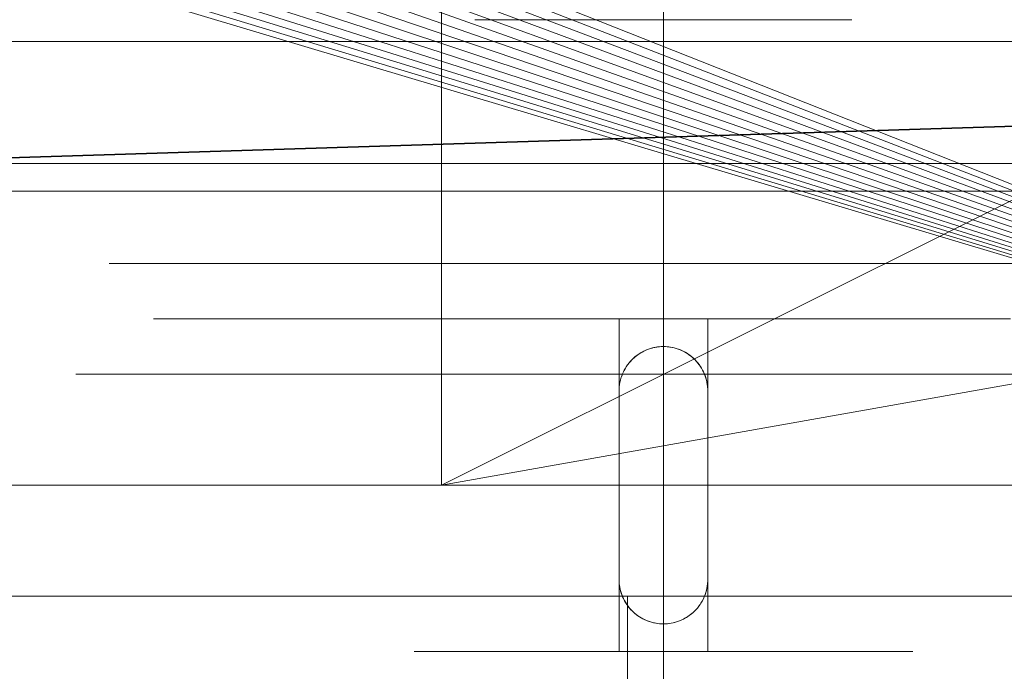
# Model space of a CAD drawing. Header units: millimetres. Extents: x -4738 to 65662, y -68080 to 6847.
# Tile 639 of 656: x 24192 to 24281, y -17807 to -17748. Entities that reach past the tile are written whole.
import ezdxf

# ---------------------------------------------------------------- set-up
doc = ezdxf.new("R2010")
doc.units = ezdxf.units.MM
for name, color, linetype, lineweight in [('COTAS_P', 1, 'Continuous', 0), ('superior_briquetadora', 7, 'Continuous', 0), ('superior_C02', 7, 'Continuous', 0), ('superior_C05', 7, 'Continuous', 0)]:
    doc.layers.add(name, color=color, linetype=linetype, lineweight=lineweight)
doc.dimstyles.new('R19_100', dxfattribs={"dimtxt": 250, "dimasz": 150, "dimexe": 150, "dimexo": 80, "dimgap": 100, "dimtad": 1, "dimtih": 1, "dimtoh": 1, "dimdsep": 46, "dimcen": 0.09, "dimadec": 0, "dimazin": 0, "dimtfac": 1, "dimtdec": 4, "dimtofl": 0, "dimtmove": 0, "dimatfit": 3, "dimfxl": 1, "dimtolj": 1, "dimtzin": 0, "dimarcsym": 0})

# ---------------------------------------------------------------- blocks, each defined once
blk = doc.blocks.new('DIM_R30_33')
at = {"layer": 'COTAS_P'}
for p, q in [((24250.067, -17080), (24400.067, -17035)), ((26750.067, -17080), (26600.067, -17035)), ((24250.067, -17980), (24250.067, -17080)), ((24250.067, -17080), (26750.067, -17080)), ((24250.067, -17080), (24400.067, -17125)), ((26750.067, -17080), (26600.067, -17125)), ((26750.067, -17980), (26750.067, -17080))]:
    blk.add_line(p, q, dxfattribs=at)
blk.add_text('2500 P', height=250, dxfattribs=at).set_placement((25500.067, -16980))

msp = doc.modelspace()

# ---------------------------------------------------------------- linework, layer by layer
at = {"layer": 'superior_briquetadora'}
for p, q in [((24230.067, -17570), (24230.067, -17790)), ((25470.067, -17570), (24230.067, -17790)), ((24230.067, -17790), (24670.067, -17570)), ((24072.067, -17680), (24350.067, -17790)), ((24350.067, -17790), (24071.962, -17682.156)), ((24350.067, -17790), (24071.645, -17684.292)), ((24350.067, -17790), (24071.12, -17686.386)), ((24350.067, -17790), (24070.393, -17688.419)), ((24350.067, -17790), (24069.47, -17690.371)), ((24350.067, -17790), (24068.36, -17692.223)), ((24350.067, -17790), (24067.074, -17693.957)), ((24065.624, -17695.556), (24350.067, -17790)), ((24064.024, -17697.006), (24350.067, -17790)), ((24062.29, -17698.292), (24350.067, -17790)), ((24060.438, -17699.402), (24350.067, -17790)), ((24056.454, -17701.053), (24350.067, -17790)), ((24058.487, -17700.325), (24350.067, -17790)), ((24054.359, -17701.577), (24350.067, -17790)), ((24350.067, -17790), (23870.067, -17790)), ((25830.067, -17790), (23870.067, -17790)), ((23954.067, -17790), (24230.067, -17790)), ((23954.067, -17790), (25456.734, -17790)), ((24230.067, -17790), (24150.067, -17790)), ((24350.067, -17790), (24150.067, -17790)), ((24230.067, -17790), (24670.067, -17790)), ((24230.067, -17790), (25470.067, -17790)), ((24350.067, -17790), (24230.067, -17790)), ((24230.067, -17790), (25456.734, -17790)), ((24179.82, -17800), (24194.567, -17800)), ((24201.817, -17800), (24184.597, -17800)), ((24194.567, -17800), (24209.969, -17800)), ((24219.038, -17800), (24201.817, -17800)), ((24209.969, -17800), (24225.988, -17800)), ((24233.637, -17800), (24219.038, -17800)), ((24225.988, -17800), (24242.581, -17800)), ((24243.392, -17800), (24233.637, -17800)), ((24242.581, -17800), (24259.708, -17800)), ((24246.817, -17800), (24243.392, -17800)), ((24246.817, -18160), (24246.817, -17800)), ((24259.708, -17800), (24277.323, -17800)), ((24277.323, -17800), (24295.381, -17800))]:
    msp.add_line(p, q, dxfattribs=at)
at = {"layer": 'superior_C02'}
for p, q in [((15575.415, -17750), (24634.01, -17750)), ((24635.508, -17750), (15576.913, -17750)), ((23830.921, -17771.702), (24524.933, -17750)), ((24526.711, -17750), (23832.7, -17771.702))]:
    msp.add_line(p, q, dxfattribs=at)
at = {"layer": 'superior_C05'}
for p, q in [((24250.067, -17750), (24250.067, -17744)), ((24233.115, -17748.05), (24233.073, -17748.05)), ((24233.199, -17748.05), (24233.115, -17748.05)), ((24233.326, -17748.05), (24233.199, -17748.05)), ((24233.494, -17748.05), (24233.326, -17748.05)), ((24233.703, -17748.05), (24233.494, -17748.05)), ((24233.953, -17748.05), (24233.703, -17748.05)), ((24234.243, -17748.05), (24233.953, -17748.05)), ((24234.572, -17748.05), (24234.243, -17748.05)), ((24234.94, -17748.05), (24234.572, -17748.05)), ((24235.345, -17748.05), (24234.94, -17748.05)), ((24235.787, -17748.05), (24235.345, -17748.05)), ((24236.265, -17748.05), (24235.787, -17748.05)), ((24236.776, -17748.05), (24236.265, -17748.05)), ((24237.321, -17748.05), (24236.776, -17748.05)), ((24237.898, -17748.05), (24237.321, -17748.05)), ((24237.602, -17748.05), (24237.571, -17748.05)), ((24237.664, -17748.05), (24237.602, -17748.05)), ((24237.757, -17748.05), (24237.664, -17748.05)), ((24237.881, -17748.05), (24237.757, -17748.05)), ((24238.035, -17748.05), (24237.881, -17748.05)), ((24238.505, -17748.05), (24237.898, -17748.05)), ((24238.218, -17748.05), (24238.035, -17748.05)), ((24238.432, -17748.05), (24238.218, -17748.05)), ((24238.674, -17748.05), (24238.432, -17748.05)), ((24239.14, -17748.05), (24238.505, -17748.05)), ((24238.944, -17748.05), (24238.674, -17748.05)), ((24239.242, -17748.05), (24238.944, -17748.05)), ((24239.803, -17748.05), (24239.14, -17748.05)), ((24239.567, -17748.05), (24239.242, -17748.05)), ((24239.918, -17748.05), (24239.567, -17748.05)), ((24240.491, -17748.05), (24239.803, -17748.05)), ((24240.295, -17748.05), (24239.918, -17748.05)), ((24240.695, -17748.05), (24240.295, -17748.05)), ((24241.203, -17748.05), (24240.491, -17748.05)), ((24241.119, -17748.05), (24240.695, -17748.05)), ((24241.565, -17748.05), (24241.119, -17748.05)), ((24241.937, -17748.05), (24241.203, -17748.05)), ((24242.033, -17748.05), (24241.565, -17748.05)), ((24242.691, -17748.05), (24241.937, -17748.05)), ((24242.52, -17748.05), (24242.033, -17748.05)), ((24243.026, -17748.05), (24242.52, -17748.05)), ((24243.464, -17748.05), (24242.691, -17748.05)), ((24243.55, -17748.05), (24243.026, -17748.05)), ((24244.253, -17748.05), (24243.464, -17748.05)), ((24244.089, -17748.05), (24243.55, -17748.05)), ((24244.644, -17748.05), (24244.089, -17748.05)), ((24245.057, -17748.05), (24244.253, -17748.05)), ((24245.212, -17748.05), (24244.644, -17748.05)), ((24245.873, -17748.05), (24245.057, -17748.05)), ((24245.792, -17748.05), (24245.212, -17748.05)), ((24246.383, -17748.05), (24245.792, -17748.05)), ((24246.699, -17748.05), (24245.873, -17748.05)), ((24246.983, -17748.05), (24246.383, -17748.05)), ((24247.534, -17748.05), (24246.699, -17748.05)), ((24247.591, -17748.05), (24246.983, -17748.05)), ((24248.375, -17748.05), (24247.534, -17748.05)), ((24248.204, -17748.05), (24247.591, -17748.05)), ((24248.823, -17748.05), (24248.204, -17748.05)), ((24249.22, -17748.05), (24248.375, -17748.05)), ((24249.444, -17748.05), (24248.823, -17748.05)), ((24250.067, -17748.05), (24249.22, -17748.05)), ((24250.067, -17748.05), (24249.444, -17748.05)), ((24250.067, -17748.05), (24250.915, -17748.05)), ((24250.691, -17748.05), (24250.067, -17748.05)), ((24251.312, -17748.05), (24250.691, -17748.05)), ((24250.915, -17748.05), (24251.76, -17748.05)), ((24251.931, -17748.05), (24251.312, -17748.05)), ((24251.76, -17748.05), (24252.601, -17748.05)), ((24252.544, -17748.05), (24251.931, -17748.05)), ((24253.152, -17748.05), (24252.544, -17748.05)), ((24252.601, -17748.05), (24253.436, -17748.05)), ((24253.752, -17748.05), (24253.152, -17748.05)), ((24253.436, -17748.05), (24254.262, -17748.05)), ((24254.343, -17748.05), (24253.752, -17748.05)), ((24254.262, -17748.05), (24255.078, -17748.05)), ((24254.923, -17748.05), (24254.343, -17748.05)), ((24255.491, -17748.05), (24254.923, -17748.05)), ((24255.078, -17748.05), (24255.882, -17748.05)), ((24256.046, -17748.05), (24255.491, -17748.05)), ((24255.882, -17748.05), (24256.671, -17748.05)), ((24256.585, -17748.05), (24256.046, -17748.05)), ((24257.109, -17748.05), (24256.585, -17748.05)), ((24256.671, -17748.05), (24257.444, -17748.05)), ((24257.615, -17748.05), (24257.109, -17748.05)), ((24257.444, -17748.05), (24258.198, -17748.05)), ((24258.102, -17748.05), (24257.615, -17748.05)), ((24258.57, -17748.05), (24258.102, -17748.05)), ((24258.198, -17748.05), (24258.932, -17748.05)), ((24259.016, -17748.05), (24258.57, -17748.05)), ((24258.932, -17748.05), (24259.644, -17748.05)), ((24259.44, -17748.05), (24259.016, -17748.05)), ((24259.84, -17748.05), (24259.44, -17748.05)), ((24259.644, -17748.05), (24260.332, -17748.05)), ((24260.217, -17748.05), (24259.84, -17748.05)), ((24260.568, -17748.05), (24260.217, -17748.05)), ((24260.332, -17748.05), (24260.995, -17748.05)), ((24260.893, -17748.05), (24260.568, -17748.05)), ((24261.191, -17748.05), (24260.893, -17748.05)), ((24260.995, -17748.05), (24261.63, -17748.05)), ((24261.461, -17748.05), (24261.191, -17748.05)), ((24261.703, -17748.05), (24261.461, -17748.05)), ((24261.63, -17748.05), (24262.237, -17748.05)), ((24261.917, -17748.05), (24261.703, -17748.05)), ((24262.1, -17748.05), (24261.917, -17748.05)), ((24262.254, -17748.05), (24262.1, -17748.05)), ((24262.237, -17748.05), (24262.814, -17748.05)), ((24262.378, -17748.05), (24262.254, -17748.05)), ((24262.47, -17748.05), (24262.378, -17748.05)), ((24262.533, -17748.05), (24262.47, -17748.05)), ((24262.564, -17748.05), (24262.533, -17748.05)), ((24262.814, -17748.05), (24263.359, -17748.05)), ((24263.359, -17748.05), (24263.87, -17748.05)), ((24263.87, -17748.05), (24264.348, -17748.05)), ((24264.348, -17748.05), (24264.79, -17748.05)), ((24264.79, -17748.05), (24265.195, -17748.05)), ((24265.195, -17748.05), (24265.563, -17748.05)), ((24265.563, -17748.05), (24265.892, -17748.05)), ((24265.892, -17748.05), (24266.182, -17748.05)), ((24266.182, -17748.05), (24266.432, -17748.05)), ((24266.432, -17748.05), (24266.641, -17748.05)), ((24266.641, -17748.05), (24266.809, -17748.05)), ((24266.809, -17748.05), (24266.936, -17748.05)), ((24266.936, -17748.05), (24267.02, -17748.05)), ((24267.02, -17748.05), (24267.062, -17748.05)), ((24180.067, -17750), (24320.067, -17750)), ((24250.067, -17750), (24325.067, -17750)), ((24160.067, -17761), (24340.067, -17761)), ((24135.067, -17763.5), (24365.067, -17763.5)), ((24200.207, -17770), (24200.083, -17770)), ((24200.456, -17770), (24200.207, -17770)), ((24200.827, -17770), (24200.456, -17770)), ((24201.321, -17770), (24200.827, -17770)), ((24201.936, -17770), (24201.321, -17770)), ((24202.671, -17770), (24201.936, -17770)), ((24203.524, -17770), (24202.671, -17770)), ((24204.492, -17770), (24203.524, -17770)), ((24204.156, -17770), (24204.042, -17770)), ((24204.385, -17770), (24204.156, -17770)), ((24204.727, -17770), (24204.385, -17770)), ((24205.574, -17770), (24204.492, -17770)), ((24205.182, -17770), (24204.727, -17770)), ((24205.748, -17770), (24205.182, -17770)), ((24206.766, -17770), (24205.574, -17770)), ((24206.425, -17770), (24205.748, -17770)), ((24207.21, -17770), (24206.425, -17770)), ((24208.066, -17770), (24206.766, -17770)), ((24208.102, -17770), (24207.21, -17770)), ((24209.471, -17770), (24208.066, -17770)), ((24209.098, -17770), (24208.102, -17770)), ((24210.196, -17770), (24209.098, -17770)), ((24210.976, -17770), (24209.471, -17770)), ((24211.393, -17770), (24210.196, -17770)), ((24212.578, -17770), (24210.976, -17770)), ((24212.686, -17770), (24211.393, -17770)), ((24214.274, -17770), (24212.578, -17770)), ((24214.072, -17770), (24212.686, -17770)), ((24215.548, -17770), (24214.072, -17770)), ((24216.059, -17770), (24214.274, -17770)), ((24217.109, -17770), (24215.548, -17770)), ((24217.928, -17770), (24216.059, -17770)), ((24218.752, -17770), (24217.109, -17770)), ((24219.877, -17770), (24217.928, -17770)), ((24220.474, -17770), (24218.752, -17770)), ((24221.901, -17770), (24219.877, -17770)), ((24222.268, -17770), (24220.474, -17770)), ((24223.996, -17770), (24221.901, -17770)), ((24224.132, -17770), (24222.268, -17770)), ((24226.155, -17770), (24223.996, -17770)), ((24226.061, -17770), (24224.132, -17770)), ((24228.049, -17770), (24226.061, -17770)), ((24228.373, -17770), (24226.155, -17770)), ((24230.091, -17770), (24228.049, -17770)), ((24230.646, -17770), (24228.373, -17770)), ((24232.184, -17770), (24230.091, -17770)), ((24232.966, -17770), (24230.646, -17770)), ((24234.321, -17770), (24232.184, -17770)), ((24235.33, -17770), (24232.966, -17770)), ((24236.497, -17770), (24234.321, -17770)), ((24237.73, -17770), (24235.33, -17770)), ((24238.707, -17770), (24236.497, -17770)), ((24240.16, -17770), (24237.73, -17770)), ((24240.945, -17770), (24238.707, -17770)), ((24242.615, -17770), (24240.16, -17770)), ((24243.206, -17770), (24240.945, -17770)), ((24245.089, -17770), (24242.615, -17770)), ((24245.483, -17770), (24243.206, -17770)), ((24247.575, -17770), (24245.089, -17770)), ((24247.773, -17770), (24245.483, -17770)), ((24250.067, -17770), (24247.575, -17770)), ((24250.067, -17770), (24247.773, -17770)), ((24250.067, -17770), (24252.56, -17770)), ((24252.362, -17770), (24250.067, -17770)), ((24254.652, -17770), (24252.362, -17770)), ((24252.56, -17770), (24255.046, -17770)), ((24256.929, -17770), (24254.652, -17770)), ((24255.046, -17770), (24257.52, -17770)), ((24259.19, -17770), (24256.929, -17770)), ((24257.52, -17770), (24259.975, -17770)), ((24261.428, -17770), (24259.19, -17770)), ((24259.975, -17770), (24262.405, -17770)), ((24263.638, -17770), (24261.428, -17770)), ((24262.405, -17770), (24264.805, -17770)), ((24265.814, -17770), (24263.638, -17770)), ((24264.805, -17770), (24267.168, -17770)), ((24267.951, -17770), (24265.814, -17770)), ((24267.168, -17770), (24269.489, -17770)), ((24270.043, -17770), (24267.951, -17770)), ((24269.489, -17770), (24271.762, -17770)), ((24272.086, -17770), (24270.043, -17770)), ((24271.762, -17770), (24273.98, -17770)), ((24274.074, -17770), (24272.086, -17770)), ((24273.98, -17770), (24276.139, -17770)), ((24276.003, -17770), (24274.074, -17770)), ((24277.867, -17770), (24276.003, -17770)), ((24276.139, -17770), (24278.233, -17770)), ((24279.661, -17770), (24277.867, -17770)), ((24278.233, -17770), (24280.258, -17770)), ((24281.383, -17770), (24279.661, -17770)), ((24280.258, -17770), (24282.207, -17770)), ((24204.196, -17775), (24204.082, -17775)), ((24204.424, -17775), (24204.196, -17775)), ((24204.766, -17775), (24204.424, -17775)), ((24205.221, -17775), (24204.766, -17775)), ((24205.787, -17775), (24205.221, -17775)), ((24206.463, -17775), (24205.787, -17775)), ((24207.247, -17775), (24206.463, -17775)), ((24208.138, -17775), (24207.247, -17775)), ((24209.133, -17775), (24208.138, -17775)), ((24210.23, -17775), (24209.133, -17775)), ((24211.426, -17775), (24210.23, -17775)), ((24212.718, -17775), (24211.426, -17775)), ((24214.103, -17775), (24212.718, -17775)), ((24215.578, -17775), (24214.103, -17775)), ((24217.138, -17775), (24215.578, -17775)), ((24218.78, -17775), (24217.138, -17775)), ((24220.499, -17775), (24218.78, -17775)), ((24222.292, -17775), (24220.499, -17775)), ((24224.155, -17775), (24222.292, -17775)), ((24226.081, -17775), (24224.155, -17775)), ((24228.068, -17775), (24226.081, -17775)), ((24227.63, -17775), (24227.574, -17775)), ((24227.742, -17775), (24227.63, -17775)), ((24227.909, -17775), (24227.742, -17775)), ((24228.132, -17775), (24227.909, -17775)), ((24230.109, -17775), (24228.068, -17775)), ((24228.408, -17775), (24228.132, -17775)), ((24228.739, -17775), (24228.408, -17775)), ((24229.123, -17775), (24228.739, -17775)), ((24229.559, -17775), (24229.123, -17775)), ((24230.045, -17775), (24229.559, -17775)), ((24230.582, -17775), (24230.045, -17775)), ((24232.199, -17775), (24230.109, -17775)), ((24231.167, -17775), (24230.582, -17775)), ((24231.799, -17775), (24231.167, -17775)), ((24232.476, -17775), (24231.799, -17775)), ((24234.335, -17775), (24232.199, -17775)), ((24233.197, -17775), (24232.476, -17775)), ((24233.96, -17775), (24233.197, -17775)), ((24234.764, -17775), (24233.96, -17775)), ((24236.509, -17775), (24234.335, -17775)), ((24235.605, -17775), (24234.764, -17775)), ((24236.482, -17775), (24235.605, -17775)), ((24237.393, -17775), (24236.482, -17775)), ((24238.717, -17775), (24236.509, -17775)), ((24238.335, -17775), (24237.393, -17775)), ((24237.584, -17775), (24237.567, -17775)), ((24237.631, -17775), (24237.584, -17775)), ((24237.709, -17775), (24237.631, -17775)), ((24237.705, -17775), (24237.813, -17775)), ((24237.817, -17775), (24237.709, -17775)), ((24237.813, -17775), (24237.951, -17775)), ((24237.956, -17775), (24237.817, -17775)), ((24237.951, -17775), (24238.119, -17775)), ((24238.125, -17775), (24237.956, -17775)), ((24238.119, -17775), (24238.317, -17775)), ((24238.324, -17775), (24238.125, -17775)), ((24238.317, -17775), (24238.544, -17775)), ((24238.552, -17775), (24238.324, -17775)), ((24239.307, -17775), (24238.335, -17775)), ((24238.544, -17775), (24238.799, -17775)), ((24238.809, -17775), (24238.552, -17775)), ((24240.953, -17775), (24238.717, -17775)), ((24238.799, -17775), (24239.083, -17775)), ((24239.093, -17775), (24238.809, -17775)), ((24239.083, -17775), (24239.394, -17775)), ((24239.405, -17775), (24239.093, -17775)), ((24240.305, -17775), (24239.307, -17775)), ((24239.394, -17775), (24239.731, -17775)), ((24239.743, -17775), (24239.405, -17775)), ((24239.731, -17775), (24240.094, -17775)), ((24240.107, -17775), (24239.743, -17775)), ((24240.094, -17775), (24240.482, -17775)), ((24240.496, -17775), (24240.107, -17775)), ((24241.328, -17775), (24240.305, -17775)), ((24240.482, -17775), (24240.893, -17775)), ((24240.908, -17775), (24240.496, -17775)), ((24240.893, -17775), (24241.328, -17775)), ((24241.343, -17775), (24240.908, -17775)), ((24243.212, -17775), (24240.953, -17775)), ((24242.372, -17775), (24241.328, -17775)), ((24241.328, -17775), (24241.784, -17775)), ((24241.8, -17775), (24241.343, -17775)), ((24241.784, -17775), (24242.26, -17775)), ((24242.278, -17775), (24241.8, -17775)), ((24242.26, -17775), (24242.756, -17775)), ((24242.774, -17775), (24242.278, -17775)), ((24243.435, -17775), (24242.372, -17775)), ((24242.756, -17775), (24243.27, -17775)), ((24243.289, -17775), (24242.774, -17775)), ((24245.487, -17775), (24243.212, -17775)), ((24243.27, -17775), (24243.801, -17775)), ((24243.821, -17775), (24243.289, -17775)), ((24244.515, -17775), (24243.435, -17775)), ((24243.801, -17775), (24244.348, -17775)), ((24244.368, -17775), (24243.821, -17775)), ((24244.348, -17775), (24244.909, -17775)), ((24244.929, -17775), (24244.368, -17775)), ((24245.609, -17775), (24244.515, -17775)), ((24244.909, -17775), (24245.482, -17775)), ((24245.503, -17775), (24244.929, -17775)), ((24245.482, -17775), (24246.067, -17775)), ((24247.775, -17775), (24245.487, -17775)), ((24246.089, -17775), (24245.503, -17775)), ((24246.714, -17775), (24245.609, -17775)), ((24254.067, -17775), (24246.067, -17775)), ((24246.067, -17775), (24246.067, -17805)), ((24246.684, -17775), (24246.089, -17775)), ((24247.288, -17775), (24246.684, -17775)), ((24247.827, -17775), (24246.714, -17775)), ((24247.898, -17775), (24247.288, -17775)), ((24250.067, -17775), (24247.775, -17775)), ((24248.946, -17775), (24247.827, -17775)), ((24248.514, -17775), (24247.898, -17775)), ((24249.134, -17775), (24248.514, -17775)), ((24250.067, -17775), (24248.946, -17775)), ((24249.756, -17775), (24249.134, -17775)), ((24250.379, -17775), (24249.756, -17775)), ((24250.067, -17775), (24252.36, -17775)), ((24251.189, -17775), (24250.067, -17775)), ((24251.001, -17775), (24250.379, -17775)), ((24251.621, -17775), (24251.001, -17775)), ((24252.308, -17775), (24251.189, -17775)), ((24252.237, -17775), (24251.621, -17775)), ((24252.847, -17775), (24252.237, -17775)), ((24253.421, -17775), (24252.308, -17775)), ((24252.36, -17775), (24254.648, -17775)), ((24253.451, -17775), (24252.847, -17775)), ((24254.526, -17775), (24253.421, -17775)), ((24254.046, -17775), (24253.451, -17775)), ((24254.632, -17775), (24254.046, -17775)), ((24254.067, -17775), (24254.652, -17775)), ((24254.067, -17775), (24254.067, -17805)), ((24255.62, -17775), (24254.526, -17775)), ((24255.206, -17775), (24254.632, -17775)), ((24254.648, -17775), (24256.923, -17775)), ((24254.652, -17775), (24255.226, -17775)), ((24255.767, -17775), (24255.206, -17775)), ((24255.226, -17775), (24255.787, -17775)), ((24256.699, -17775), (24255.62, -17775)), ((24256.314, -17775), (24255.767, -17775)), ((24255.787, -17775), (24256.334, -17775)), ((24256.846, -17775), (24256.314, -17775)), ((24256.334, -17775), (24256.865, -17775)), ((24257.763, -17775), (24256.699, -17775)), ((24257.361, -17775), (24256.846, -17775)), ((24256.865, -17775), (24257.379, -17775)), ((24256.923, -17775), (24259.182, -17775)), ((24257.857, -17775), (24257.361, -17775)), ((24257.379, -17775), (24257.875, -17775)), ((24258.807, -17775), (24257.763, -17775)), ((24258.335, -17775), (24257.857, -17775)), ((24257.875, -17775), (24258.351, -17775)), ((24258.792, -17775), (24258.335, -17775)), ((24258.351, -17775), (24258.807, -17775)), ((24259.227, -17775), (24258.792, -17775)), ((24259.83, -17775), (24258.807, -17775)), ((24258.807, -17775), (24259.242, -17775)), ((24259.182, -17775), (24261.418, -17775)), ((24259.639, -17775), (24259.227, -17775)), ((24259.242, -17775), (24259.653, -17775)), ((24260.028, -17775), (24259.639, -17775)), ((24259.653, -17775), (24260.041, -17775)), ((24260.828, -17775), (24259.83, -17775)), ((24260.392, -17775), (24260.028, -17775)), ((24260.041, -17775), (24260.404, -17775)), ((24260.73, -17775), (24260.392, -17775)), ((24260.404, -17775), (24260.741, -17775)), ((24261.042, -17775), (24260.73, -17775)), ((24260.741, -17775), (24261.052, -17775)), ((24261.8, -17775), (24260.828, -17775)), ((24261.326, -17775), (24261.042, -17775)), ((24261.052, -17775), (24261.336, -17775)), ((24261.583, -17775), (24261.326, -17775)), ((24261.336, -17775), (24261.591, -17775)), ((24261.418, -17775), (24263.626, -17775)), ((24261.811, -17775), (24261.583, -17775)), ((24261.591, -17775), (24261.818, -17775)), ((24262.742, -17775), (24261.8, -17775)), ((24262.009, -17775), (24261.811, -17775)), ((24261.818, -17775), (24262.016, -17775)), ((24262.179, -17775), (24262.009, -17775)), ((24262.016, -17775), (24262.184, -17775)), ((24262.318, -17775), (24262.179, -17775)), ((24262.426, -17775), (24262.318, -17775)), ((24262.504, -17775), (24262.426, -17775)), ((24262.43, -17775), (24262.507, -17775)), ((24262.551, -17775), (24262.504, -17775)), ((24262.507, -17775), (24262.553, -17775)), ((24262.567, -17775), (24262.551, -17775)), ((24263.653, -17775), (24262.742, -17775)), ((24263.626, -17775), (24265.8, -17775)), ((24264.53, -17775), (24263.653, -17775)), ((24265.371, -17775), (24264.53, -17775)), ((24266.174, -17775), (24265.371, -17775)), ((24265.8, -17775), (24267.935, -17775)), ((24266.938, -17775), (24266.174, -17775)), ((24267.659, -17775), (24266.938, -17775)), ((24268.336, -17775), (24267.659, -17775)), ((24267.935, -17775), (24270.026, -17775)), ((24268.968, -17775), (24268.336, -17775)), ((24269.553, -17775), (24268.968, -17775)), ((24270.09, -17775), (24269.553, -17775)), ((24270.026, -17775), (24272.067, -17775)), ((24270.576, -17775), (24270.09, -17775)), ((24271.012, -17775), (24270.576, -17775)), ((24271.396, -17775), (24271.012, -17775)), ((24271.727, -17775), (24271.396, -17775)), ((24272.003, -17775), (24271.727, -17775)), ((24272.226, -17775), (24272.003, -17775)), ((24272.067, -17775), (24274.054, -17775)), ((24272.393, -17775), (24272.226, -17775)), ((24272.505, -17775), (24272.393, -17775)), ((24272.56, -17775), (24272.505, -17775)), ((24274.054, -17775), (24275.98, -17775)), ((24275.98, -17775), (24277.842, -17775)), ((24277.842, -17775), (24279.636, -17775)), ((24279.636, -17775), (24281.355, -17775)), ((24249.377, -17777.56), (24249.211, -17777.593)), ((24249.481, -17777.543), (24249.287, -17777.577)), ((24249.546, -17777.534), (24249.377, -17777.56)), ((24249.675, -17777.519), (24249.481, -17777.543)), ((24249.718, -17777.515), (24249.546, -17777.534)), ((24249.871, -17777.505), (24249.675, -17777.519)), ((24249.892, -17777.504), (24249.718, -17777.515)), ((24250.067, -17777.5), (24249.871, -17777.505)), ((24250.067, -17777.5), (24249.892, -17777.504)), ((24250.067, -17777.5), (24250.152, -17777.501)), ((24250.067, -17777.5), (24250.264, -17777.505)), ((24250.237, -17777.504), (24250.152, -17777.501)), ((24250.399, -17777.514), (24250.237, -17777.504)), ((24250.46, -17777.519), (24250.264, -17777.505)), ((24250.56, -17777.53), (24250.399, -17777.514)), ((24250.654, -17777.543), (24250.46, -17777.519)), ((24250.718, -17777.553), (24250.56, -17777.53)), ((24250.848, -17777.577), (24250.654, -17777.543)), ((24250.874, -17777.582), (24250.718, -17777.553)), ((24247.53, -17778.408), (24247.381, -17778.536)), ((24247.525, -17778.412), (24247.415, -17778.506)), ((24247.64, -17778.321), (24247.525, -17778.412)), ((24247.685, -17778.287), (24247.53, -17778.408)), ((24247.76, -17778.232), (24247.64, -17778.321)), ((24247.845, -17778.174), (24247.685, -17778.287)), ((24247.885, -17778.148), (24247.76, -17778.232)), ((24248.011, -17778.069), (24247.845, -17778.174)), ((24248.015, -17778.066), (24247.885, -17778.148)), ((24248.182, -17777.972), (24248.011, -17778.069)), ((24248.15, -17777.989), (24248.015, -17778.066)), ((24248.289, -17777.917), (24248.15, -17777.989)), ((24248.357, -17777.884), (24248.182, -17777.972)), ((24248.433, -17777.849), (24248.289, -17777.917)), ((24248.537, -17777.804), (24248.357, -17777.884)), ((24248.581, -17777.786), (24248.433, -17777.849)), ((24248.72, -17777.734), (24248.537, -17777.804)), ((24248.733, -17777.729), (24248.581, -17777.786)), ((24248.906, -17777.672), (24248.72, -17777.734)), ((24248.889, -17777.678), (24248.733, -17777.729)), ((24249.049, -17777.632), (24248.889, -17777.678)), ((24249.096, -17777.62), (24248.906, -17777.672)), ((24249.211, -17777.593), (24249.049, -17777.632)), ((24249.287, -17777.577), (24249.096, -17777.62)), ((24251.039, -17777.62), (24250.848, -17777.577)), ((24251.044, -17777.621), (24250.874, -17777.582)), ((24251.229, -17777.672), (24251.044, -17777.621)), ((24251.409, -17777.732), (24251.229, -17777.672)), ((24251.415, -17777.734), (24251.229, -17777.672)), ((24251.584, -17777.799), (24251.409, -17777.732)), ((24251.598, -17777.804), (24251.415, -17777.734)), ((24251.753, -17777.873), (24251.584, -17777.799)), ((24251.778, -17777.884), (24251.598, -17777.804)), ((24251.917, -17777.953), (24251.753, -17777.873)), ((24251.953, -17777.972), (24251.778, -17777.884)), ((24252.075, -17778.04), (24251.917, -17777.953)), ((24252.124, -17778.069), (24251.953, -17777.972)), ((24252.226, -17778.132), (24252.075, -17778.04)), ((24252.29, -17778.174), (24252.124, -17778.069)), ((24252.37, -17778.229), (24252.226, -17778.132)), ((24252.45, -17778.287), (24252.29, -17778.174)), ((24252.508, -17778.331), (24252.37, -17778.229)), ((24252.605, -17778.408), (24252.45, -17778.287)), ((24252.639, -17778.436), (24252.508, -17778.331)), ((24252.754, -17778.536), (24252.605, -17778.408)), ((24252.776, -17778.556), (24252.639, -17778.436)), ((24246.742, -17779.278), (24246.637, -17779.444)), ((24246.707, -17779.331), (24246.637, -17779.442)), ((24246.78, -17779.221), (24246.707, -17779.331)), ((24246.855, -17779.117), (24246.742, -17779.278)), ((24246.858, -17779.113), (24246.78, -17779.221)), ((24246.975, -17778.962), (24246.855, -17779.117)), ((24246.939, -17779.007), (24246.858, -17779.113)), ((24247.026, -17778.903), (24246.939, -17779.007)), ((24247.104, -17778.814), (24246.975, -17778.962)), ((24247.116, -17778.8), (24247.026, -17778.903)), ((24247.239, -17778.672), (24247.104, -17778.814)), ((24247.211, -17778.7), (24247.116, -17778.8)), ((24247.31, -17778.602), (24247.211, -17778.7)), ((24247.381, -17778.536), (24247.239, -17778.672)), ((24247.415, -17778.506), (24247.31, -17778.602)), ((24252.896, -17778.672), (24252.754, -17778.536)), ((24252.919, -17778.695), (24252.776, -17778.556)), ((24253.031, -17778.814), (24252.896, -17778.672)), ((24253.054, -17778.839), (24252.919, -17778.695)), ((24253.16, -17778.962), (24253.031, -17778.814)), ((24253.179, -17778.986), (24253.054, -17778.839)), ((24253.28, -17779.117), (24253.16, -17778.962)), ((24253.296, -17779.138), (24253.179, -17778.986)), ((24253.393, -17779.278), (24253.28, -17779.117)), ((24253.404, -17779.293), (24253.296, -17779.138)), ((24253.498, -17779.444), (24253.393, -17779.278)), ((24253.503, -17779.452), (24253.404, -17779.293)), ((24197.084, -17780), (24197.216, -17780)), ((24197.216, -17780), (24197.479, -17780)), ((24197.479, -17780), (24197.873, -17780)), ((24197.873, -17780), (24198.396, -17780)), ((24198.396, -17780), (24199.048, -17780)), ((24199.048, -17780), (24199.827, -17780)), ((24199.827, -17780), (24200.731, -17780)), ((24200.207, -17780), (24200.083, -17780)), ((24200.456, -17780), (24200.207, -17780)), ((24200.827, -17780), (24200.456, -17780)), ((24200.731, -17780), (24201.758, -17780)), ((24201.321, -17780), (24200.827, -17780)), ((24201.936, -17780), (24201.321, -17780)), ((24201.758, -17780), (24202.904, -17780)), ((24202.671, -17780), (24201.936, -17780)), ((24203.524, -17780), (24202.671, -17780)), ((24202.904, -17780), (24204.168, -17780)), ((24204.492, -17780), (24203.524, -17780)), ((24204.196, -17780), (24204.082, -17780)), ((24204.168, -17780), (24205.546, -17780)), ((24204.424, -17780), (24204.196, -17780)), ((24204.766, -17780), (24204.424, -17780)), ((24205.574, -17780), (24204.492, -17780)), ((24205.221, -17780), (24204.766, -17780)), ((24205.787, -17780), (24205.221, -17780)), ((24205.546, -17780), (24207.035, -17780)), ((24206.766, -17780), (24205.574, -17780)), ((24206.463, -17780), (24205.787, -17780)), ((24207.247, -17780), (24206.463, -17780)), ((24208.066, -17780), (24206.766, -17780)), ((24207.035, -17780), (24208.63, -17780)), ((24208.138, -17780), (24207.247, -17780)), ((24209.471, -17780), (24208.066, -17780)), ((24209.133, -17780), (24208.138, -17780)), ((24208.63, -17780), (24210.329, -17780)), ((24210.23, -17780), (24209.133, -17780)), ((24210.976, -17780), (24209.471, -17780)), ((24211.426, -17780), (24210.23, -17780)), ((24210.329, -17780), (24212.127, -17780)), ((24212.578, -17780), (24210.976, -17780)), ((24212.718, -17780), (24211.426, -17780)), ((24212.127, -17780), (24214.018, -17780)), ((24214.274, -17780), (24212.578, -17780)), ((24214.103, -17780), (24212.718, -17780)), ((24214.018, -17780), (24216, -17780)), ((24215.578, -17780), (24214.103, -17780)), ((24216.059, -17780), (24214.274, -17780)), ((24217.138, -17780), (24215.578, -17780)), ((24216, -17780), (24218.066, -17780)), ((24217.928, -17780), (24216.059, -17780)), ((24218.78, -17780), (24217.138, -17780)), ((24219.877, -17780), (24217.928, -17780)), ((24218.066, -17780), (24220.212, -17780)), ((24220.499, -17780), (24218.78, -17780)), ((24221.901, -17780), (24219.877, -17780)), ((24220.212, -17780), (24222.431, -17780)), ((24222.292, -17780), (24220.499, -17780)), ((24223.996, -17780), (24221.901, -17780)), ((24224.155, -17780), (24222.292, -17780)), ((24222.431, -17780), (24224.72, -17780)), ((24226.155, -17780), (24223.996, -17780)), ((24226.081, -17780), (24224.155, -17780)), ((24224.72, -17780), (24227.072, -17780)), ((24228.068, -17780), (24226.081, -17780)), ((24228.373, -17780), (24226.155, -17780)), ((24227.072, -17780), (24229.48, -17780)), ((24227.63, -17780), (24227.574, -17780)), ((24227.742, -17780), (24227.63, -17780)), ((24227.909, -17780), (24227.742, -17780)), ((24228.132, -17780), (24227.909, -17780)), ((24230.109, -17780), (24228.068, -17780)), ((24228.408, -17780), (24228.132, -17780)), ((24230.646, -17780), (24228.373, -17780)), ((24228.739, -17780), (24228.408, -17780)), ((24229.123, -17780), (24228.739, -17780)), ((24229.559, -17780), (24229.123, -17780)), ((24229.48, -17780), (24231.94, -17780)), ((24230.045, -17780), (24229.559, -17780)), ((24230.582, -17780), (24230.045, -17780)), ((24232.199, -17780), (24230.109, -17780)), ((24231.167, -17780), (24230.582, -17780)), ((24232.966, -17780), (24230.646, -17780)), ((24231.799, -17780), (24231.167, -17780)), ((24232.476, -17780), (24231.799, -17780)), ((24231.94, -17780), (24234.445, -17780)), ((24234.335, -17780), (24232.199, -17780)), ((24233.197, -17780), (24232.476, -17780)), ((24235.33, -17780), (24232.966, -17780)), ((24233.96, -17780), (24233.197, -17780)), ((24234.764, -17780), (24233.96, -17780)), ((24236.509, -17780), (24234.335, -17780)), ((24234.445, -17780), (24236.989, -17780)), ((24235.605, -17780), (24234.764, -17780)), ((24237.73, -17780), (24235.33, -17780)), ((24236.482, -17780), (24235.605, -17780)), ((24237.393, -17780), (24236.482, -17780)), ((24238.717, -17780), (24236.509, -17780)), ((24236.989, -17780), (24239.566, -17780)), ((24238.335, -17780), (24237.393, -17780)), ((24240.16, -17780), (24237.73, -17780)), ((24239.307, -17780), (24238.335, -17780)), ((24240.953, -17780), (24238.717, -17780)), ((24240.305, -17780), (24239.307, -17780)), ((24239.566, -17780), (24242.168, -17780)), ((24242.615, -17780), (24240.16, -17780)), ((24241.328, -17780), (24240.305, -17780)), ((24243.212, -17780), (24240.953, -17780)), ((24242.372, -17780), (24241.328, -17780)), ((24242.168, -17780), (24244.79, -17780)), ((24243.435, -17780), (24242.372, -17780)), ((24245.089, -17780), (24242.615, -17780)), ((24245.487, -17780), (24243.212, -17780)), ((24244.515, -17780), (24243.435, -17780)), ((24245.609, -17780), (24244.515, -17780)), ((24244.79, -17780), (24247.426, -17780)), ((24247.575, -17780), (24245.089, -17780)), ((24247.775, -17780), (24245.487, -17780)), ((24246.714, -17780), (24245.609, -17780)), ((24246.301, -17780.152), (24246.24, -17780.339)), ((24246.307, -17780.136), (24246.266, -17780.255)), ((24246.372, -17779.969), (24246.301, -17780.152)), ((24246.352, -17780.018), (24246.307, -17780.136)), ((24246.401, -17779.9), (24246.352, -17780.018)), ((24246.452, -17779.79), (24246.372, -17779.969)), ((24246.454, -17779.784), (24246.401, -17779.9)), ((24246.54, -17779.614), (24246.452, -17779.79)), ((24246.511, -17779.669), (24246.454, -17779.784)), ((24246.572, -17779.555), (24246.511, -17779.669)), ((24246.637, -17779.444), (24246.54, -17779.614)), ((24246.637, -17779.442), (24246.572, -17779.555)), ((24247.827, -17780), (24246.714, -17780)), ((24250.067, -17780), (24247.426, -17780)), ((24250.067, -17780), (24247.575, -17780)), ((24250.067, -17780), (24247.775, -17780)), ((24248.946, -17780), (24247.827, -17780)), ((24250.067, -17780), (24248.946, -17780)), ((24250.067, -17780), (24252.36, -17780)), ((24251.189, -17780), (24250.067, -17780)), ((24250.067, -17780), (26750.067, -17780)), ((24252.308, -17780), (24251.189, -17780)), ((24253.421, -17780), (24252.308, -17780)), ((24252.36, -17780), (24254.648, -17780)), ((24254.526, -17780), (24253.421, -17780)), ((24253.595, -17779.614), (24253.498, -17779.444)), ((24253.594, -17779.613), (24253.503, -17779.452)), ((24253.677, -17779.777), (24253.594, -17779.613)), ((24253.683, -17779.79), (24253.595, -17779.614)), ((24253.752, -17779.943), (24253.677, -17779.777)), ((24253.763, -17779.969), (24253.683, -17779.79)), ((24253.819, -17780.111), (24253.752, -17779.943)), ((24253.834, -17780.152), (24253.763, -17779.969)), ((24253.877, -17780.281), (24253.819, -17780.111)), ((24253.895, -17780.339), (24253.834, -17780.152)), ((24255.62, -17780), (24254.526, -17780)), ((24254.648, -17780), (24256.923, -17780)), ((24256.699, -17780), (24255.62, -17780)), ((24257.763, -17780), (24256.699, -17780)), ((24256.923, -17780), (24259.182, -17780)), ((24258.807, -17780), (24257.763, -17780)), ((24259.83, -17780), (24258.807, -17780)), ((24259.182, -17780), (24261.418, -17780)), ((24260.828, -17780), (24259.83, -17780)), ((24261.8, -17780), (24260.828, -17780)), ((24261.418, -17780), (24263.626, -17780)), ((24262.742, -17780), (24261.8, -17780)), ((24263.653, -17780), (24262.742, -17780)), ((24263.626, -17780), (24265.8, -17780)), ((24264.53, -17780), (24263.653, -17780)), ((24265.371, -17780), (24264.53, -17780)), ((24266.174, -17780), (24265.371, -17780)), ((24265.8, -17780), (24267.935, -17780)), ((24266.938, -17780), (24266.174, -17780)), ((24267.659, -17780), (24266.938, -17780)), ((24268.336, -17780), (24267.659, -17780)), ((24267.935, -17780), (24270.026, -17780)), ((24268.968, -17780), (24268.336, -17780)), ((24269.553, -17780), (24268.968, -17780)), ((24270.09, -17780), (24269.553, -17780)), ((24270.026, -17780), (24272.067, -17780)), ((24270.576, -17780), (24270.09, -17780)), ((24271.012, -17780), (24270.576, -17780)), ((24271.396, -17780), (24271.012, -17780)), ((24271.727, -17780), (24271.396, -17780)), ((24272.003, -17780), (24271.727, -17780)), ((24272.226, -17780), (24272.003, -17780)), ((24272.067, -17780), (24274.054, -17780)), ((24272.393, -17780), (24272.226, -17780)), ((24272.505, -17780), (24272.393, -17780)), ((24272.56, -17780), (24272.505, -17780)), ((24274.054, -17780), (24275.98, -17780)), ((24275.98, -17780), (24277.842, -17780)), ((24277.842, -17780), (24279.636, -17780)), ((24279.636, -17780), (24281.355, -17780)), ((24246.087, -17781.108), (24246.072, -17781.304)), ((24246.087, -17781.105), (24246.077, -17781.228)), ((24246.111, -17780.913), (24246.087, -17781.108)), ((24246.101, -17780.982), (24246.087, -17781.105)), ((24246.119, -17780.86), (24246.101, -17780.982)), ((24246.144, -17780.72), (24246.111, -17780.913)), ((24246.141, -17780.738), (24246.119, -17780.86)), ((24246.166, -17780.616), (24246.141, -17780.738)), ((24246.187, -17780.528), (24246.144, -17780.72)), ((24246.196, -17780.495), (24246.166, -17780.616)), ((24246.24, -17780.339), (24246.187, -17780.528)), ((24246.229, -17780.375), (24246.196, -17780.495)), ((24246.266, -17780.255), (24246.229, -17780.375)), ((24253.928, -17780.452), (24253.877, -17780.281)), ((24253.948, -17780.528), (24253.895, -17780.339)), ((24253.971, -17780.625), (24253.928, -17780.452)), ((24253.991, -17780.72), (24253.948, -17780.528)), ((24254.005, -17780.798), (24253.971, -17780.625)), ((24254.024, -17780.913), (24253.991, -17780.72)), ((24254.033, -17780.973), (24254.005, -17780.798)), ((24254.048, -17781.108), (24254.024, -17780.913)), ((24254.052, -17781.148), (24254.033, -17780.973)), ((24254.063, -17781.304), (24254.048, -17781.108)), ((24246.072, -17781.304), (24246.067, -17781.5)), ((24246.068, -17781.426), (24246.067, -17781.5)), ((24246.067, -17781.5), (24246.067, -17798.5)), ((24246.07, -17781.352), (24246.068, -17781.426)), ((24246.077, -17781.228), (24246.07, -17781.352)), ((24254.064, -17781.324), (24254.052, -17781.148)), ((24254.067, -17781.5), (24254.063, -17781.304)), ((24254.067, -17781.5), (24254.064, -17781.324)), ((24254.067, -17781.5), (24254.067, -17798.5)), ((24246.067, -17798.5), (24246.071, -17798.676)), ((24246.067, -17798.5), (24246.072, -17798.699)), ((24246.071, -17798.676), (24246.083, -17798.852)), ((24246.072, -17798.699), (24246.087, -17798.898)), ((24246.083, -17798.852), (24246.102, -17799.028)), ((24254.043, -17798.941), (24254.055, -17798.816)), ((24254.048, -17798.898), (24254.063, -17798.699)), ((24254.055, -17798.816), (24254.063, -17798.69)), ((24254.063, -17798.699), (24254.067, -17798.5)), ((24254.063, -17798.69), (24254.066, -17798.595)), ((24254.067, -17798.5), (24254.066, -17798.595)), ((24246.087, -17798.898), (24246.112, -17799.096)), ((24246.102, -17799.028), (24246.13, -17799.202)), ((24246.112, -17799.096), (24246.147, -17799.293)), ((24246.13, -17799.202), (24246.165, -17799.376)), ((24246.147, -17799.293), (24246.191, -17799.487)), ((24246.165, -17799.376), (24246.208, -17799.549)), ((24246.191, -17799.487), (24246.245, -17799.679)), ((24246.208, -17799.549), (24246.258, -17799.721)), ((24246.245, -17799.679), (24246.309, -17799.868)), ((24246.258, -17799.721), (24246.317, -17799.891)), ((24253.826, -17799.868), (24253.89, -17799.679)), ((24253.848, -17799.808), (24253.888, -17799.686)), ((24253.888, -17799.686), (24253.924, -17799.563)), ((24253.89, -17799.679), (24253.944, -17799.487)), ((24253.924, -17799.563), (24253.955, -17799.44)), ((24253.944, -17799.487), (24253.988, -17799.293)), ((24253.955, -17799.44), (24253.983, -17799.316)), ((24253.983, -17799.316), (24254.007, -17799.192)), ((24253.988, -17799.293), (24254.023, -17799.096)), ((24254.007, -17799.192), (24254.027, -17799.067)), ((24254.023, -17799.096), (24254.048, -17798.898)), ((24254.027, -17799.067), (24254.043, -17798.941)), ((24246.309, -17799.868), (24246.382, -17800.054)), ((24246.317, -17799.891), (24246.384, -17800.059)), ((24246.382, -17800.054), (24246.464, -17800.236)), ((24246.384, -17800.059), (24246.459, -17800.225)), ((24246.459, -17800.225), (24246.542, -17800.389)), ((24246.464, -17800.236), (24246.555, -17800.413)), ((24246.542, -17800.389), (24246.633, -17800.55)), ((24246.555, -17800.413), (24246.654, -17800.586)), ((24246.633, -17800.55), (24246.733, -17800.709)), ((24246.654, -17800.586), (24246.763, -17800.753)), ((24253.372, -17800.753), (24253.481, -17800.586)), ((24253.378, -17800.745), (24253.452, -17800.633)), ((24253.452, -17800.633), (24253.521, -17800.519)), ((24253.481, -17800.586), (24253.58, -17800.413)), ((24253.521, -17800.519), (24253.586, -17800.403)), ((24253.58, -17800.413), (24253.671, -17800.236)), ((24253.586, -17800.403), (24253.646, -17800.286)), ((24253.646, -17800.286), (24253.703, -17800.168)), ((24253.671, -17800.236), (24253.753, -17800.054)), ((24253.703, -17800.168), (24253.755, -17800.049)), ((24253.753, -17800.054), (24253.826, -17799.868)), ((24253.755, -17800.049), (24253.804, -17799.929)), ((24253.804, -17799.929), (24253.848, -17799.808)), ((24246.733, -17800.709), (24246.841, -17800.864)), ((24246.763, -17800.753), (24246.879, -17800.915)), ((24246.841, -17800.864), (24246.958, -17801.016)), ((24246.879, -17800.915), (24247.003, -17801.071)), ((24246.958, -17801.016), (24247.084, -17801.164)), ((24247.003, -17801.071), (24247.135, -17801.221)), ((24247.084, -17801.164), (24247.218, -17801.308)), ((24247.135, -17801.221), (24247.275, -17801.363)), ((24247.218, -17801.308), (24247.363, -17801.447)), ((24247.275, -17801.363), (24247.421, -17801.499)), ((24247.363, -17801.447), (24247.5, -17801.568)), ((24247.421, -17801.499), (24247.574, -17801.627)), ((24252.561, -17801.627), (24252.714, -17801.499)), ((24252.628, -17801.573), (24252.738, -17801.478)), ((24252.714, -17801.499), (24252.86, -17801.363)), ((24252.738, -17801.478), (24252.844, -17801.38)), ((24252.844, -17801.38), (24252.944, -17801.279)), ((24252.86, -17801.363), (24253, -17801.221)), ((24252.944, -17801.279), (24253.04, -17801.177)), ((24253, -17801.221), (24253.132, -17801.071)), ((24253.04, -17801.177), (24253.131, -17801.072)), ((24253.131, -17801.072), (24253.218, -17800.965)), ((24253.132, -17801.071), (24253.256, -17800.915)), ((24253.218, -17800.965), (24253.3, -17800.856)), ((24253.256, -17800.915), (24253.372, -17800.753)), ((24253.3, -17800.856), (24253.378, -17800.745)), ((24247.5, -17801.568), (24247.631, -17801.672)), ((24247.574, -17801.627), (24247.733, -17801.748)), ((24247.631, -17801.672), (24247.767, -17801.773)), ((24247.733, -17801.748), (24247.897, -17801.86)), ((24247.767, -17801.773), (24247.91, -17801.868)), ((24247.897, -17801.86), (24248.067, -17801.964)), ((24247.91, -17801.868), (24248.059, -17801.959)), ((24248.059, -17801.959), (24248.214, -17802.045)), ((24248.067, -17801.964), (24248.243, -17802.059)), ((24248.214, -17802.045), (24248.376, -17802.125)), ((24248.243, -17802.059), (24248.422, -17802.146)), ((24248.376, -17802.125), (24248.543, -17802.198)), ((24248.422, -17802.146), (24248.606, -17802.223)), ((24248.543, -17802.198), (24248.716, -17802.265)), ((24248.606, -17802.223), (24248.794, -17802.292)), ((24248.716, -17802.265), (24248.896, -17802.325)), ((24248.794, -17802.292), (24248.984, -17802.35)), ((24248.896, -17802.325), (24249.081, -17802.376)), ((24248.984, -17802.35), (24249.177, -17802.4)), ((24249.081, -17802.376), (24249.251, -17802.416)), ((24249.177, -17802.4), (24249.373, -17802.439)), ((24249.251, -17802.416), (24249.407, -17802.445)), ((24250.762, -17802.439), (24250.958, -17802.4)), ((24250.764, -17802.439), (24250.932, -17802.405)), ((24250.932, -17802.405), (24251.098, -17802.365)), ((24250.958, -17802.4), (24251.151, -17802.35)), ((24251.098, -17802.365), (24251.26, -17802.318)), ((24251.151, -17802.35), (24251.341, -17802.292)), ((24251.26, -17802.318), (24251.418, -17802.265)), ((24251.341, -17802.292), (24251.529, -17802.223)), ((24251.418, -17802.265), (24251.573, -17802.206)), ((24251.529, -17802.223), (24251.713, -17802.146)), ((24251.573, -17802.206), (24251.722, -17802.142)), ((24251.713, -17802.146), (24251.892, -17802.059)), ((24251.722, -17802.142), (24251.867, -17802.072)), ((24251.867, -17802.072), (24252.006, -17801.999)), ((24251.892, -17802.059), (24252.067, -17801.964)), ((24252.006, -17801.999), (24252.14, -17801.921)), ((24252.067, -17801.964), (24252.238, -17801.86)), ((24252.14, -17801.921), (24252.27, -17801.839)), ((24252.238, -17801.86), (24252.402, -17801.748)), ((24252.27, -17801.839), (24252.394, -17801.754)), ((24252.394, -17801.754), (24252.514, -17801.665)), ((24252.402, -17801.748), (24252.561, -17801.627)), ((24252.514, -17801.665), (24252.628, -17801.573)), ((24249.373, -17802.439), (24249.57, -17802.469)), ((24249.407, -17802.445), (24249.565, -17802.468)), ((24249.565, -17802.468), (24249.724, -17802.485)), ((24249.57, -17802.469), (24249.769, -17802.489)), ((24249.724, -17802.485), (24249.885, -17802.496)), ((24249.769, -17802.489), (24249.968, -17802.499)), ((24249.885, -17802.496), (24249.976, -17802.499)), ((24249.968, -17802.499), (24250.167, -17802.499)), ((24250.067, -17802.5), (24249.976, -17802.499)), ((24250.067, -17802.5), (24250.244, -17802.496)), ((24250.167, -17802.499), (24250.366, -17802.489)), ((24250.244, -17802.496), (24250.419, -17802.485)), ((24250.366, -17802.489), (24250.565, -17802.469)), ((24250.419, -17802.485), (24250.592, -17802.465)), ((24250.565, -17802.469), (24250.762, -17802.439)), ((24250.592, -17802.465), (24250.764, -17802.439)), ((24227.63, -17805), (24227.574, -17805)), ((24227.742, -17805), (24227.63, -17805)), ((24227.909, -17805), (24227.742, -17805)), ((24228.132, -17805), (24227.909, -17805)), ((24228.408, -17805), (24228.132, -17805)), ((24228.739, -17805), (24228.408, -17805)), ((24229.123, -17805), (24228.739, -17805)), ((24229.559, -17805), (24229.123, -17805)), ((24230.045, -17805), (24229.559, -17805)), ((24230.582, -17805), (24230.045, -17805)), ((24231.167, -17805), (24230.582, -17805)), ((24231.799, -17805), (24231.167, -17805)), ((24232.476, -17805), (24231.799, -17805)), ((24233.197, -17805), (24232.476, -17805)), ((24233.96, -17805), (24233.197, -17805)), ((24234.764, -17805), (24233.96, -17805)), ((24235.605, -17805), (24234.764, -17805)), ((24236.482, -17805), (24235.605, -17805)), ((24237.393, -17805), (24236.482, -17805)), ((24238.335, -17805), (24237.393, -17805)), ((24237.584, -17805), (24237.567, -17805)), ((24237.631, -17805), (24237.584, -17805)), ((24237.709, -17805), (24237.631, -17805)), ((24237.705, -17805), (24237.813, -17805)), ((24237.817, -17805), (24237.709, -17805)), ((24237.813, -17805), (24237.951, -17805)), ((24237.956, -17805), (24237.817, -17805)), ((24237.951, -17805), (24238.119, -17805)), ((24238.125, -17805), (24237.956, -17805)), ((24238.119, -17805), (24238.317, -17805)), ((24238.324, -17805), (24238.125, -17805)), ((24238.317, -17805), (24238.544, -17805)), ((24238.552, -17805), (24238.324, -17805)), ((24239.307, -17805), (24238.335, -17805)), ((24238.544, -17805), (24238.799, -17805)), ((24238.809, -17805), (24238.552, -17805)), ((24238.799, -17805), (24239.083, -17805)), ((24239.093, -17805), (24238.809, -17805)), ((24239.083, -17805), (24239.394, -17805)), ((24239.405, -17805), (24239.093, -17805)), ((24240.305, -17805), (24239.307, -17805)), ((24239.394, -17805), (24239.731, -17805)), ((24239.743, -17805), (24239.405, -17805)), ((24239.731, -17805), (24240.094, -17805)), ((24240.107, -17805), (24239.743, -17805)), ((24240.094, -17805), (24240.482, -17805)), ((24240.496, -17805), (24240.107, -17805)), ((24241.328, -17805), (24240.305, -17805)), ((24240.482, -17805), (24240.893, -17805)), ((24240.908, -17805), (24240.496, -17805)), ((24240.893, -17805), (24241.328, -17805)), ((24241.343, -17805), (24240.908, -17805)), ((24242.372, -17805), (24241.328, -17805)), ((24241.328, -17805), (24241.784, -17805)), ((24241.8, -17805), (24241.343, -17805)), ((24241.784, -17805), (24242.26, -17805)), ((24242.278, -17805), (24241.8, -17805)), ((24242.26, -17805), (24242.756, -17805)), ((24242.774, -17805), (24242.278, -17805)), ((24243.435, -17805), (24242.372, -17805)), ((24242.756, -17805), (24243.27, -17805)), ((24243.289, -17805), (24242.774, -17805)), ((24243.27, -17805), (24243.801, -17805)), ((24243.821, -17805), (24243.289, -17805)), ((24244.515, -17805), (24243.435, -17805)), ((24243.801, -17805), (24244.348, -17805)), ((24244.368, -17805), (24243.821, -17805)), ((24244.348, -17805), (24244.909, -17805)), ((24244.929, -17805), (24244.368, -17805)), ((24245.609, -17805), (24244.515, -17805)), ((24244.909, -17805), (24245.482, -17805)), ((24245.503, -17805), (24244.929, -17805)), ((24245.482, -17805), (24246.067, -17805)), ((24246.089, -17805), (24245.503, -17805)), ((24246.714, -17805), (24245.609, -17805)), ((24254.067, -17805), (24246.067, -17805)), ((24246.684, -17805), (24246.089, -17805)), ((24247.288, -17805), (24246.684, -17805)), ((24247.827, -17805), (24246.714, -17805)), ((24247.898, -17805), (24247.288, -17805)), ((24248.946, -17805), (24247.827, -17805)), ((24248.514, -17805), (24247.898, -17805)), ((24249.134, -17805), (24248.514, -17805)), ((24250.067, -17805), (24248.946, -17805)), ((24249.756, -17805), (24249.134, -17805)), ((24250.379, -17805), (24249.756, -17805)), ((24250.067, -17805), (24251.189, -17805)), ((24251.001, -17805), (24250.379, -17805)), ((24251.621, -17805), (24251.001, -17805)), ((24251.189, -17805), (24252.308, -17805)), ((24252.237, -17805), (24251.621, -17805)), ((24252.847, -17805), (24252.237, -17805)), ((24252.308, -17805), (24253.421, -17805)), ((24253.451, -17805), (24252.847, -17805)), ((24253.421, -17805), (24254.526, -17805)), ((24254.046, -17805), (24253.451, -17805)), ((24254.632, -17805), (24254.046, -17805)), ((24254.067, -17805), (24254.652, -17805)), ((24254.526, -17805), (24255.62, -17805)), ((24255.206, -17805), (24254.632, -17805)), ((24254.652, -17805), (24255.226, -17805)), ((24255.767, -17805), (24255.206, -17805)), ((24255.226, -17805), (24255.787, -17805)), ((24255.62, -17805), (24256.699, -17805)), ((24256.314, -17805), (24255.767, -17805)), ((24255.787, -17805), (24256.334, -17805)), ((24256.846, -17805), (24256.314, -17805)), ((24256.334, -17805), (24256.865, -17805)), ((24256.699, -17805), (24257.763, -17805)), ((24257.361, -17805), (24256.846, -17805)), ((24256.865, -17805), (24257.379, -17805)), ((24257.857, -17805), (24257.361, -17805)), ((24257.379, -17805), (24257.875, -17805)), ((24257.763, -17805), (24258.807, -17805)), ((24258.335, -17805), (24257.857, -17805)), ((24257.875, -17805), (24258.351, -17805)), ((24258.792, -17805), (24258.335, -17805)), ((24258.351, -17805), (24258.807, -17805)), ((24259.227, -17805), (24258.792, -17805)), ((24258.807, -17805), (24259.83, -17805)), ((24258.807, -17805), (24259.242, -17805)), ((24259.639, -17805), (24259.227, -17805)), ((24259.242, -17805), (24259.653, -17805)), ((24260.028, -17805), (24259.639, -17805)), ((24259.653, -17805), (24260.041, -17805)), ((24259.83, -17805), (24260.828, -17805)), ((24260.392, -17805), (24260.028, -17805)), ((24260.041, -17805), (24260.404, -17805)), ((24260.73, -17805), (24260.392, -17805)), ((24260.404, -17805), (24260.741, -17805)), ((24261.042, -17805), (24260.73, -17805)), ((24260.741, -17805), (24261.052, -17805)), ((24260.828, -17805), (24261.8, -17805)), ((24261.326, -17805), (24261.042, -17805)), ((24261.052, -17805), (24261.336, -17805)), ((24261.583, -17805), (24261.326, -17805)), ((24261.336, -17805), (24261.591, -17805)), ((24261.811, -17805), (24261.583, -17805)), ((24261.591, -17805), (24261.818, -17805)), ((24261.8, -17805), (24262.742, -17805)), ((24262.009, -17805), (24261.811, -17805)), ((24261.818, -17805), (24262.016, -17805)), ((24262.179, -17805), (24262.009, -17805)), ((24262.016, -17805), (24262.184, -17805)), ((24262.318, -17805), (24262.179, -17805)), ((24262.426, -17805), (24262.318, -17805)), ((24262.504, -17805), (24262.426, -17805)), ((24262.43, -17805), (24262.507, -17805)), ((24262.551, -17805), (24262.504, -17805)), ((24262.507, -17805), (24262.553, -17805)), ((24262.567, -17805), (24262.551, -17805)), ((24262.742, -17805), (24263.653, -17805)), ((24263.653, -17805), (24264.53, -17805)), ((24264.53, -17805), (24265.371, -17805)), ((24265.371, -17805), (24266.174, -17805)), ((24266.174, -17805), (24266.938, -17805)), ((24266.938, -17805), (24267.659, -17805)), ((24267.659, -17805), (24268.336, -17805)), ((24268.336, -17805), (24268.968, -17805)), ((24268.968, -17805), (24269.553, -17805)), ((24269.553, -17805), (24270.09, -17805)), ((24270.09, -17805), (24270.576, -17805)), ((24270.576, -17805), (24271.012, -17805)), ((24271.012, -17805), (24271.396, -17805)), ((24271.396, -17805), (24271.727, -17805)), ((24271.727, -17805), (24272.003, -17805)), ((24272.003, -17805), (24272.226, -17805)), ((24272.226, -17805), (24272.393, -17805)), ((24272.393, -17805), (24272.505, -17805)), ((24272.505, -17805), (24272.56, -17805))]:
    msp.add_line(p, q, dxfattribs=at)

# ---------------------------------------------------------------- dimensions: what is measured, and where the dimension line sits
at = {"layer": 'COTAS_P'}
dim = msp.add_aligned_dim(p1=(24250.067, -17980), p2=(26750.067, -17980), distance=900, text='<> P', dimstyle='R19_100', dxfattribs=at)
dim.commit()
dim.dimension.update_dxf_attribs({"geometry": 'DIM_R30_33', "text_midpoint": (25500.067, -17080)})

doc.saveas('drawing.dxf')
